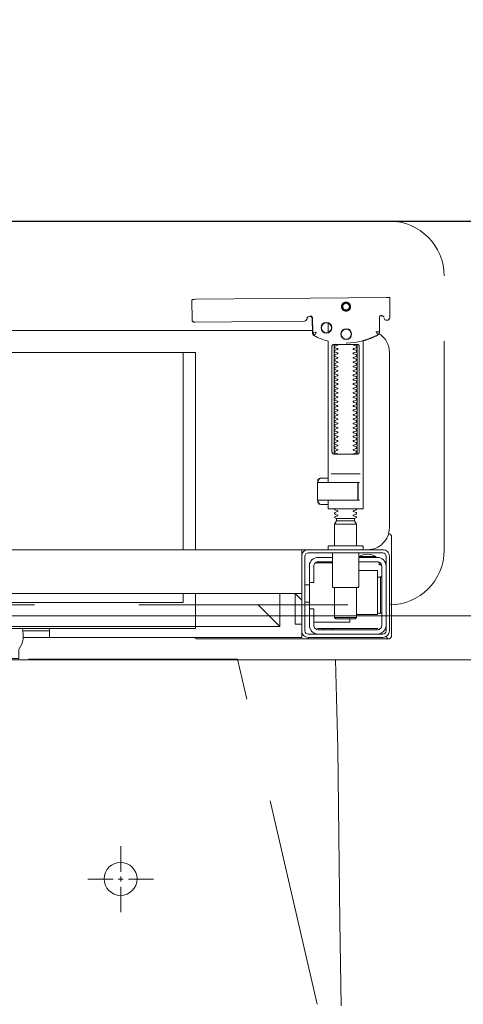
# Model space of a CAD drawing. Header units: millimetres. Extents: x 23192 to 177760, y -399809 to -79279.
# Tile 700 of 868: x 74518 to 74538, y -195461 to -195416. Entities that reach past the tile are written whole.
import ezdxf

# ---------------------------------------------------------------- set-up
doc = ezdxf.new("R2010")
doc.units = ezdxf.units.MM
doc.linetypes.add('CARKOVANA', pattern=[7.5, 5, -2.5])
doc.linetypes.add('HIDDEN2', pattern=[4.7625, 3.175, -1.5875])
doc.layers.get('0').update_dxf_attribs({"lineweight": 0})
for name, color, linetype, lineweight in [('!! 0_ Istn-sciany', 3, 'Continuous', 30), ('!! 2 ZABUDOWA GK-MDF', 54, 'Continuous', 13), ('!! 2_wypos-sanitarne', 240, 'Continuous', 9), ('!! wymiary osi', 250, 'Continuous', 9)]:
    doc.layers.add(name, color=color, linetype=linetype, lineweight=lineweight)
doc.layers.add('!! 1_Wyburzenia', color=252, linetype='CARKOVANA', lineweight=13, true_color=0x696969)
doc.layers.add('!! 2_WYBURZENIA DO REMONTU', color=7, linetype='Continuous', lineweight=0, true_color=0x4d4d4d, plot=False)
doc.layers.add('!!_@ wypos sanit nd', color=7, linetype='Continuous', lineweight=0, plot=False)
doc.styles.add('TXT', font='simplex.shx')
doc.dimstyles.new('DIM50', dxfattribs={"dimscale": 5, "dimtxt": 2.5, "dimasz": 1.5, "dimexe": 0, "dimexo": 0, "dimgap": 0.5, "dimtad": 1, "dimdec": 4, "dimrnd": 0.5, "dimdsep": 46, "dimtxsty": 'TXT', "dimblk1": 'TICK1', "dimblk2": 'TICK1', "dimsah": 1, "dimcen": 0, "dimse1": 1, "dimse2": 1, "dimclrd": 1, "dimclre": 7, "dimclrt": 9, "dimadec": 0, "dimazin": 0, "dimtfac": 1, "dimtdec": 4, "dimtmove": 2, "dimatfit": 3, "dimldrblk": 'TICK1', "dimfxl": 1, "dimtolj": 1, "dimarcsym": 0})

# ---------------------------------------------------------------- blocks, each defined once
blk = doc.blocks.new('A$Cff2eaf8b')
for points in [[(0.16424, 0.07378), (0.16327, 0.07377), (0.16304, 0.07374), (0.16282, 0.07366), (0.16262, 0.07353), (0.16265, 0.07357), (0.16258, 0.07337), (0.16257, 0.07317, -0.157432), (0.16238, 0.07258), (0.1621, 0.07218, -0.241147), (0.16129, 0.07175), (0.1115, 0.07128), (0.11133, 0.07127), (0.11119, 0.07127), (0.11107, 0.07127), (0.11094, 0.07128), (0.11078, 0.0713), (0.11062, 0.07135), (0.11047, 0.07143), (0.11033, 0.07153), (0.11022, 0.07165), (0.11012, 0.07179), (0.11005, 0.07194), (0.11001, 0.0721), (0.10999, 0.07227), (0.10995, 0.08127), (0.11022, 0.08166)], [(0.19647, 0.0744), (0.19626, 0.07438), (0.19604, 0.0743), (0.19585, 0.07417), (0.19566, 0.07396, 0.132231), (0.19551, 0.07346), (0.19546, 0.06691)], [(0.19768, 0.0731, 0.415336), (0.19869, 0.07211)], [(0.19885, 0.07212), (0.19898, 0.07212), (0.19912, 0.07213), (0.19927, 0.07216), (0.1994, 0.07222), (0.19953, 0.07229), (0.19965, 0.07238), (0.19975, 0.07248), (0.20007, 0.07294, 0.158481), (0.20025, 0.07353)], [(0.18031, 0.06175, 0.125713), (0.19466, 0.06556, 0.121439), (0.19519, 0.06605, -0.262119), (0.2, 0.0575), (0.2, -0.0225, -0.414214), (0.19, -0.0325), (0.18751, -0.0325, 0.405519), (0.188, -0.032), (0.188, -0.0313, 0.414214), (0.1875, -0.0308), (0.1725, -0.0308, 0.414214), (0.172, -0.0313), (0.172, -0.032, 0.405519), (0.17249, -0.0325, 0.001664), (0.15993, -0.0325)], [(0.172, -0.00986), (0.172, -0.01366, 0.414214), (0.1722, -0.01386), (0.18462, -0.01386), (0.1878, -0.01386, 0.414214), (0.188, -0.01366), (0.188, 0.06267), (0.18885, 0.06292), (0.18969, 0.06319), (0.19052, 0.0635), (0.19134, 0.06382), (0.19215, 0.06417), (0.19295, 0.06454), (0.19374, 0.06494), (0.19456, 0.06538), (0.19464, 0.06544), (0.19473, 0.0655), (0.19481, 0.06557), (0.19488, 0.06564), (0.19495, 0.06572), (0.19502, 0.06581)], [(0.17647, 0.01114, 0.182836), (0.17636, 0.01123), (0.17515, 0.01163, 0.050055), (0.175, 0.0119), (0.175, 0.01218, 0.050055), (0.17515, 0.01244), (0.17636, 0.01285, 0.719897), (0.17636, 0.01323), (0.17515, 0.01363, 0.050055), (0.175, 0.0139), (0.175, 0.01418, 0.050055), (0.17515, 0.01444), (0.17636, 0.01485, 0.719897), (0.17636, 0.01523), (0.17515, 0.01563, 0.050055), (0.175, 0.0159), (0.175, 0.01618, 0.050055), (0.17515, 0.01644), (0.17636, 0.01685, 0.719897), (0.17636, 0.01723), (0.17515, 0.01763, 0.050055), (0.175, 0.0179), (0.175, 0.01818, 0.050055), (0.17515, 0.01844), (0.17636, 0.01885, 0.719897), (0.17636, 0.01923), (0.17515, 0.01963, 0.050055), (0.175, 0.0199), (0.175, 0.02018, 0.050055), (0.17515, 0.02044), (0.17636, 0.02085, 0.719897), (0.17636, 0.02123), (0.17515, 0.02163, 0.050055), (0.175, 0.0219), (0.175, 0.02218, 0.050055), (0.17515, 0.02244), (0.17636, 0.02285, 0.719897), (0.17636, 0.02323), (0.17515, 0.02363, 0.050055), (0.175, 0.0239), (0.175, 0.02418, 0.050055), (0.17515, 0.02444), (0.17636, 0.02485, 0.719897), (0.17636, 0.02523), (0.17515, 0.02563, 0.050055), (0.175, 0.0259), (0.175, 0.02618, 0.050055), (0.17515, 0.02644), (0.17636, 0.02685, 0.719897), (0.17636, 0.02723), (0.17515, 0.02763, 0.050055), (0.175, 0.0279), (0.175, 0.02818, 0.050055), (0.17515, 0.02844), (0.17636, 0.02885, 0.719897), (0.17636, 0.02923), (0.17515, 0.02963, 0.050055), (0.175, 0.0299), (0.175, 0.03018, 0.050055), (0.17515, 0.03044), (0.17636, 0.03085, 0.719897), (0.17636, 0.03123), (0.17515, 0.03163, 0.050055), (0.175, 0.0319), (0.175, 0.03218, 0.050055), (0.17515, 0.03244), (0.17636, 0.03285, 0.719897), (0.17636, 0.03323), (0.17515, 0.03363, 0.050055), (0.175, 0.0339), (0.175, 0.03418, 0.050055), (0.17515, 0.03444), (0.17636, 0.03485, 0.719897), (0.17636, 0.03523), (0.17515, 0.03563, 0.050055), (0.175, 0.0359), (0.175, 0.03618, 0.050055), (0.17515, 0.03644), (0.17636, 0.03685, 0.719897), (0.17636, 0.03723), (0.17515, 0.03763, 0.050055), (0.175, 0.0379), (0.175, 0.03818, 0.050055), (0.17515, 0.03844), (0.17636, 0.03885, 0.719897), (0.17636, 0.03923), (0.17515, 0.03963, 0.050055), (0.175, 0.0399), (0.175, 0.04018, 0.050055), (0.17515, 0.04044), (0.17636, 0.04085, 0.719897), (0.17636, 0.04123), (0.17515, 0.04163, 0.050055), (0.175, 0.0419), (0.175, 0.04218, 0.050055), (0.17515, 0.04244), (0.17636, 0.04285, 0.719897), (0.17636, 0.04323), (0.17515, 0.04363, 0.050055), (0.175, 0.0439), (0.175, 0.04418, 0.050055), (0.17515, 0.04444), (0.17636, 0.04485, 0.719897), (0.17636, 0.04523), (0.17515, 0.04563, 0.050055), (0.175, 0.0459), (0.175, 0.04618, 0.050055), (0.17515, 0.04644), (0.17636, 0.04685, 0.719897), (0.17636, 0.04723), (0.17515, 0.04763, 0.050055), (0.175, 0.0479), (0.175, 0.04818, 0.050055), (0.17515, 0.04844), (0.17636, 0.04885, 0.719897), (0.17636, 0.04923), (0.17515, 0.04963, 0.050055), (0.175, 0.0499), (0.175, 0.05018, 0.050055), (0.17515, 0.05044), (0.17636, 0.05085, 0.719897), (0.17636, 0.05123), (0.17515, 0.05163, 0.050055), (0.175, 0.0519), (0.175, 0.05218, 0.050055), (0.17515, 0.05244), (0.17636, 0.05285, 0.719897), (0.17636, 0.05323), (0.17515, 0.05363, 0.050055), (0.175, 0.0539), (0.175, 0.05418, 0.050055), (0.17515, 0.05444), (0.17636, 0.05485, 0.719897), (0.17636, 0.05523), (0.17515, 0.05563, 0.050055), (0.175, 0.0559), (0.175, 0.05618, 0.050055), (0.17515, 0.05644), (0.17636, 0.05685, 0.719897), (0.17636, 0.05723), (0.17515, 0.05763, 0.050055), (0.175, 0.0579), (0.175, 0.05818, 0.050055), (0.17515, 0.05844), (0.17636, 0.05885, 0.719897), (0.17636, 0.05923), (0.17515, 0.05963, 0.050055), (0.175, 0.0599), (0.175, 0.06018, 0.050055), (0.17515, 0.06044), (0.17636, 0.06085, 0.474594), (0.17647, 0.06114)], [(0.18353, 0.06114, 0.474594), (0.18364, 0.06085), (0.18485, 0.06044, 0.050055), (0.185, 0.06018), (0.185, 0.0599, 0.050055), (0.18485, 0.05963), (0.18364, 0.05923, 0.719897), (0.18364, 0.05885), (0.18485, 0.05844, 0.050055), (0.185, 0.05818), (0.185, 0.0579, 0.050055), (0.18485, 0.05763), (0.18364, 0.05723, 0.719897), (0.18364, 0.05685), (0.18485, 0.05644, 0.050055), (0.185, 0.05618), (0.185, 0.0559, 0.050055), (0.18485, 0.05563), (0.18364, 0.05523, 0.719897), (0.18364, 0.05485), (0.18485, 0.05444, 0.050055), (0.185, 0.05418), (0.185, 0.0539, 0.050055), (0.18485, 0.05363), (0.18364, 0.05323, 0.719897), (0.18364, 0.05285), (0.18485, 0.05244, 0.050055), (0.185, 0.05218), (0.185, 0.0519, 0.050055), (0.18485, 0.05163), (0.18364, 0.05123, 0.719897), (0.18364, 0.05085), (0.18485, 0.05044, 0.050055), (0.185, 0.05018), (0.185, 0.0499, 0.050055), (0.18485, 0.04963), (0.18364, 0.04923, 0.719897), (0.18364, 0.04885), (0.18485, 0.04844, 0.050055), (0.185, 0.04818), (0.185, 0.0479, 0.050055), (0.18485, 0.04763), (0.18364, 0.04723, 0.719897), (0.18364, 0.04685), (0.18485, 0.04644, 0.050055), (0.185, 0.04618), (0.185, 0.0459, 0.050055), (0.18485, 0.04563), (0.18364, 0.04523, 0.719897), (0.18364, 0.04485), (0.18485, 0.04444, 0.050055), (0.185, 0.04418), (0.185, 0.0439, 0.050055), (0.18485, 0.04363), (0.18364, 0.04323, 0.719897), (0.18364, 0.04285), (0.18485, 0.04244, 0.050055), (0.185, 0.04218), (0.185, 0.0419, 0.050055), (0.18485, 0.04163), (0.18364, 0.04123, 0.719897), (0.18364, 0.04085), (0.18485, 0.04044, 0.050055), (0.185, 0.04018), (0.185, 0.0399, 0.050055), (0.18485, 0.03963), (0.18364, 0.03923, 0.719897), (0.18364, 0.03885), (0.18485, 0.03844, 0.050055), (0.185, 0.03818), (0.185, 0.0379, 0.050055), (0.18485, 0.03763), (0.18364, 0.03723, 0.719897), (0.18364, 0.03685), (0.18485, 0.03644, 0.050055), (0.185, 0.03618), (0.185, 0.0359, 0.050055), (0.18485, 0.03563), (0.18364, 0.03523, 0.719897), (0.18364, 0.03485), (0.18485, 0.03444, 0.050055), (0.185, 0.03418), (0.185, 0.0339, 0.050055), (0.18485, 0.03363), (0.18364, 0.03323, 0.719897), (0.18364, 0.03285), (0.18485, 0.03244, 0.050055), (0.185, 0.03218), (0.185, 0.0319, 0.050055), (0.18485, 0.03163), (0.18364, 0.03123, 0.719897), (0.18364, 0.03085), (0.18485, 0.03044, 0.050055), (0.185, 0.03018), (0.185, 0.0299, 0.050055), (0.18485, 0.02963), (0.18364, 0.02923, 0.719897), (0.18364, 0.02885), (0.18485, 0.02844, 0.050055), (0.185, 0.02818), (0.185, 0.0279, 0.050055), (0.18485, 0.02763), (0.18364, 0.02723, 0.719897), (0.18364, 0.02685), (0.18485, 0.02644, 0.050055), (0.185, 0.02618), (0.185, 0.0259, 0.050055), (0.18485, 0.02563), (0.18364, 0.02523, 0.719897), (0.18364, 0.02485), (0.18485, 0.02444, 0.050055), (0.185, 0.02418), (0.185, 0.0239, 0.050055), (0.18485, 0.02363), (0.18364, 0.02323, 0.719897), (0.18364, 0.02285), (0.18485, 0.02244, 0.050055), (0.185, 0.02218), (0.185, 0.0219, 0.050055), (0.18485, 0.02163), (0.18364, 0.02123, 0.719897), (0.18364, 0.02085), (0.18485, 0.02044, 0.050055), (0.185, 0.02018), (0.185, 0.0199, 0.050055), (0.18485, 0.01963), (0.18364, 0.01923, 0.719897), (0.18364, 0.01885), (0.18485, 0.01844, 0.050055), (0.185, 0.01818), (0.185, 0.0179, 0.050055), (0.18485, 0.01763), (0.18364, 0.01723, 0.719897), (0.18364, 0.01685), (0.18485, 0.01644, 0.050055), (0.185, 0.01618), (0.185, 0.0159, 0.050055), (0.18485, 0.01563), (0.18364, 0.01523, 0.719897), (0.18364, 0.01485), (0.18485, 0.01444, 0.050055), (0.185, 0.01418), (0.185, 0.0139, 0.050055), (0.18485, 0.01363), (0.18364, 0.01323, 0.719897), (0.18364, 0.01285), (0.18485, 0.01244, 0.050055), (0.185, 0.01218), (0.185, 0.0119, 0.050055), (0.18485, 0.01163), (0.18364, 0.01123, 0.182836), (0.18353, 0.01114)], [(0.18575, -0.00966), (0.18575, -0.00207), (0.18572, -0.00196), (0.18564, -0.00189), (0.18554, -0.00186), (0.18565, -0.00188), (0.18573, -0.00194), (0.18577, -0.00204), (0.18577, -0.00966), (0.18574, -0.00977), (0.18566, -0.00984), (0.18547, -0.00986), (0.18558, -0.00981), (0.18563, -0.00966), (0.18563, -0.00206), (0.18557, -0.00191), (0.18547, -0.00186), (0.16743, -0.00186, 0.414214), (0.16723, -0.00206), (0.16723, -0.00966, 0.414214), (0.16743, -0.00986), (0.18547, -0.00986)], [(0.18555, -0.00986, 0.414213), (0.18575, -0.00966), (0.18575, -0.00207), (0.18575, -0.00966), (0.18572, -0.00977), (0.18564, -0.00984), (0.18554, -0.00986)], [(0.175, -0.01382), (0.175, -0.01406, -0.050055), (0.17515, -0.01432), (0.17636, -0.01473, -0.719897), (0.17636, -0.01511), (0.17515, -0.01552, -0.050055), (0.175, -0.01578), (0.175, -0.01606, -0.050055), (0.17515, -0.01632), (0.17636, -0.01673, -0.719897), (0.17636, -0.01711), (0.17515, -0.01752, -0.050055), (0.175, -0.01778), (0.1759, -0.0183), (0.1759, -0.01936), (0.175, -0.02092), (0.175, -0.0308)], [(0.185, -0.01382), (0.185, -0.01406, 0.050055), (0.18485, -0.01432), (0.18364, -0.01473, 0.719897), (0.18364, -0.01511), (0.18485, -0.01552, 0.050055), (0.185, -0.01578), (0.185, -0.01606, 0.050055), (0.18485, -0.01632), (0.18364, -0.01673, 0.719897), (0.18364, -0.01711), (0.18485, -0.01752, 0.050055), (0.185, -0.01778), (0.1841, -0.0183), (0.1841, -0.01936), (0.185, -0.02092), (0.185, -0.0308)], [(0.2001, -0.02534, 0.126559), (0.19961, -0.02525)], [(0.20099, -0.02671, 0.198909), (0.20055, -0.02564, 0.091301), (0.2001, -0.02534)], [(0.174, -0.034), (0.174, -0.0493, 0.414214), (0.1745, -0.0498), (0.1855, -0.0498, 0.414214), (0.186, -0.0493), (0.186, -0.034)], [(0.19375, -0.03562, 0.119096), (0.19, -0.03454, 0.119096), (0.18625, -0.03562)], [(0.19375, -0.036), (0.19375, -0.03562), (0.18625, -0.03562), (0.18625, -0.036), (0.1945, -0.036, -0.414214), (0.1985, -0.04)], [(0.16379, -0.0385), (0.1635, -0.0385), (0.1635, -0.04, -0.414214), (0.1675, -0.036), (0.174, -0.036)], [(0.174, -0.038), (0.1675, -0.038, 0.414214), (0.1655, -0.04), (0.1655, -0.0475), (0.1635, -0.0475), (0.1635, -0.067, 0.414214), (0.1675, -0.071)], [(0.1635, -0.0595), (0.1655, -0.0595), (0.1655, -0.067, 0.414214), (0.1675, -0.069), (0.1945, -0.069, 0.414214), (0.1965, -0.067), (0.1965, -0.04, 0.414214), (0.1945, -0.038), (0.186, -0.038)], [(0.1945, -0.04497), (0.19515, -0.04496), (0.19542, -0.04496), (0.1956, -0.04496), (0.19566, -0.04496, 0.116465), (0.19589, -0.0449), (0.196, -0.04485), (0.196, -0.06155), (0.19589, -0.0615, 0.116465), (0.19566, -0.06144), (0.19542, -0.06144), (0.19515, -0.06144), (0.1945, -0.06143)], [(0.1945, -0.071, 0.414214), (0.1985, -0.067)], [(-0.04, -0.0685), (-0.03255, -0.0685, 0.236962), (-0.03118, -0.07775, -0.154353), (-0.031, -0.07832), (-0.031, -0.08218), (0.031, -0.08218), (0.031, -0.07832, -0.154353), (0.03118, -0.07775, 0.236962), (0.03255, -0.0685), (0.04, -0.0685)], [(0.2001, -0.07306, 0.091301), (0.20055, -0.07276, 0.198909), (0.20099, -0.0717)], [(0.11124, -0.0725), (0.11142, -0.07274), (0.11165, -0.07293), (0.11192, -0.07308), (0.1122, -0.07317), (0.1125, -0.0732), (0.1623, -0.0732, 0.326231), (0.16325, -0.0725)], [(0.1987, -0.07216, 0.000114), (0.1987, -0.07216, 0.517015), (0.20003, -0.07309), (0.19993, -0.07313), (0.19983, -0.07315), (0.19971, -0.07318), (0.19958, -0.07319), (0.19948, -0.07319), (0.19903, -0.07319), (0.19841, -0.07319), (0.19771, -0.07319), (0.16427, -0.07319), (0.16392, -0.07319), (0.16356, -0.07319), (0.16323, -0.07319), (0.16293, -0.07319), (0.16269, -0.07319), (0.16249, -0.07319), (0.16236, -0.07319)]]:
    blk.add_lwpolyline(points, format="xyb")
for points in [[(0.19864, 0.08252), (0.11173, 0.08169)], [(0.20013, 0.08252), (0.20025, 0.07353)], [(0.16386, 0.07389), (0.16409, 0.07384), (0.16425, 0.07378), (0.1644, 0.07368), (0.16452, 0.07356), (0.16463, 0.07342), (0.16471, 0.07326), (0.16476, 0.07309), (0.16478, 0.07292), (0.16496, 0.06636), (0.16497, 0.06624), (0.16498, 0.06614), (0.165, 0.06604), (0.16503, 0.06594), (0.16507, 0.06584), (0.16511, 0.06575), (0.16516, 0.06566), (0.16521, 0.06557), (0.16527, 0.06549), (0.16534, 0.0654), (0.16542, 0.06533), (0.1655, 0.06526), (0.16558, 0.06519), (0.16567, 0.06513), (0.16576, 0.06508), (0.16651, 0.0647), (0.16726, 0.06433), (0.16803, 0.06399), (0.16881, 0.06367), (0.1696, 0.06337), (0.17039, 0.06309), (0.17119, 0.06284), (0.172, 0.0626), (0.172, -0.00186)], [(0.1651, 0.06653), (0.16492, 0.07312), (0.1649, 0.07329), (0.16485, 0.07345), (0.16478, 0.07361), (0.16467, 0.07374), (0.16455, 0.07386), (0.16441, 0.07396), (0.16425, 0.07403), (0.16409, 0.07408), (0.16391, 0.07409)], [(0.19757, 0.07355), (0.19749, 0.07368), (0.19738, 0.0738), (0.19726, 0.0739), (0.19713, 0.07399), (0.19698, 0.07405), (0.19683, 0.07408), (0.19667, 0.07409), (0.19577, 0.07408)], [(0.16493, 0.0675), (-0.16477, 0.0675)], [(0.172, 0.07087), (0.172, 0.06656)], [(0.17483, 0.06014), (0.17483, 0.01214)], [(0.18523, 0.01214), (0.18523, 0.06014)], [(-0.11847, -0.0325), (-0.11847, 0.0575), (0.11153, 0.0575), (0.11153, -0.0325)], [(0.10602, 0.0575), (0.10602, -0.0325)], [(0.16811, -0.00015), (0.16776, -0.00056), (0.16776, -0.00022), (0.16779, -0.00011), (0.16786, -0.00004), (0.16797, 0), (0.1681, 0.00001), (0.16822, 0.00001), (0.16841, 0.00003), (0.16887, 0.00014), (0.172, 0.00014)], [(0.16848, 0.00006), (0.16856, 0.00012), (0.16876, 0.00014)], [(0.18662, 0.00214), (0.17345, 0.00214)], [(0.16732, -0.0019), (0.16732, -0.00074), (0.16736, -0.00062), (0.16746, -0.00054), (0.16767, -0.00049)], [(0.16751, -0.00165), (0.16754, -0.00139), (0.16766, -0.00086)], [(0.17371, -0.00186), (0.18481, -0.00186), (0.18637, -0.00186)], [(0.16767, -0.01124), (0.16755, -0.01122), (0.16746, -0.01119), (0.16737, -0.01112), (0.16732, -0.01098), (0.16732, -0.00983)], [(0.16766, -0.01087), (0.16754, -0.01033), (0.16751, -0.01008)], [(0.172, -0.01186), (0.16887, -0.01186), (0.16841, -0.01176), (0.16831, -0.01174), (0.16819, -0.01174), (0.16806, -0.01173), (0.16794, -0.01172), (0.16783, -0.01166), (0.16776, -0.01151), (0.16776, -0.01117), (0.16811, -0.01157)], [(0.16876, -0.01186), (0.16866, -0.01186), (0.16848, -0.01178)], [(0.18558, -0.00986), (0.18637, -0.00986)], [(0.185, -0.02092), (0.175, -0.02092)], [(0.1759, -0.0183), (0.1841, -0.0183)], [(0.1841, -0.01936), (0.1759, -0.01936)], [(0.19962, -0.02522), (0.19976, -0.02523), (0.19987, -0.02526), (0.20001, -0.0253)], [(0.20099, -0.02671), (0.20099, -0.0717)], [(-0.16, -0.0355), (-0.16, -0.0325), (0.16, -0.0325), (0.16, -0.0355)], [(0.16, -0.0485), (0.16, -0.0365)], [(0.1635, -0.0475), (0.1635, -0.04)], [(0.174, -0.0385), (0.16618, -0.0385)], [(0.167, -0.03806), (0.16693, -0.03815), (0.16687, -0.03825), (0.16681, -0.03837), (0.16675, -0.0385)], [(0.19499, -0.03806), (0.19506, -0.03814), (0.19512, -0.03823), (0.19517, -0.03833), (0.19521, -0.03842), (0.19525, -0.03853), (0.19528, -0.03863), (0.19531, -0.03874), (0.19533, -0.03885), (0.19535, -0.03896), (0.19537, -0.03907), (0.19538, -0.03917), (0.19539, -0.03927), (0.19537, -0.03937), (0.19547, -0.0394), (0.19557, -0.0394), (0.19567, -0.0394), (0.19578, -0.0394), (0.19589, -0.0394), (0.19612, -0.0394), (0.19616, -0.0393), (0.19615, -0.03919), (0.19613, -0.03907), (0.19609, -0.03894), (0.19605, -0.03882), (0.19594, -0.03861)], [(0.186, -0.042), (0.1945, -0.042), (0.1945, -0.062), (0.185, -0.062)], [(0.19591, -0.04489), (0.19602, -0.04489), (0.19615, -0.04489), (0.19632, -0.04489), (0.1965, -0.04489)], [(0.1615, -0.0485), (0.1635, -0.0485)], [(0.16, -0.0555), (0.157, -0.0525), (0.16, -0.0525), (-0.16, -0.0525), (-0.157, -0.0525), (-0.16, -0.0555)], [(0.10602, -0.0525), (0.10602, -0.05658), (-0.11847, -0.05658)], [(0.11153, -0.0525), (0.11153, -0.0675), (0.15, -0.0675)], [(0.14, -0.0575), (0.15, -0.0675), (0.15, -0.0525)], [(0.16, -0.0665), (0.157, -0.0665), (0.157, -0.0525)], [(0.175, -0.0498), (0.175, -0.06346), (0.1755, -0.06396), (0.1845, -0.06396), (0.185, -0.06346), (0.185, -0.0498)], [(0.1615, -0.0565), (0.1635, -0.0565)], [(0.1965, -0.06151), (0.19632, -0.06151), (0.19615, -0.06151), (0.19602, -0.06151), (0.19591, -0.06151)], [(0.1655, -0.0655), (0.182, -0.0655), (0.182, -0.06396)], [(0.185, -0.06346), (0.175, -0.06346)], [(0.03283, -0.0695), (0.045, -0.0695)], [(0.16, -0.0695), (0.16, -0.0725), (0.03305, -0.0725)], [(0.045, -0.0685), (0.045, -0.0725)], [(0.16721, -0.0685), (0.19466, -0.0685), (0.19478, -0.0685)], [(0.17, -0.069), (0.17, -0.0685)], [(0.174, -0.069), (0.174, -0.0685)]]:
    blk.add_lwpolyline(points)
for points in [[(0.18024, 0.0763), (0.18044, 0.07631), (0.18064, 0.07634), (0.18083, 0.07639), (0.18102, 0.07646), (0.1812, 0.07655), (0.18138, 0.07665), (0.18154, 0.07677), (0.18168, 0.07691), (0.18182, 0.07706), (0.18193, 0.07722), (0.18204, 0.0774), (0.18212, 0.07758), (0.18219, 0.07777), (0.18223, 0.07796), (0.18226, 0.07816), (0.18227, 0.07836), (0.18226, 0.07857), (0.18223, 0.07876), (0.18217, 0.07896), (0.18211, 0.07915), (0.18202, 0.07933), (0.18191, 0.0795), (0.18179, 0.07966), (0.18165, 0.07981), (0.1815, 0.07994), (0.18134, 0.08006), (0.18117, 0.08016), (0.18099, 0.08024), (0.1808, 0.08031), (0.1806, 0.08036), (0.1804, 0.08038), (0.1802, 0.08039), (0.18, 0.08038), (0.1798, 0.08035), (0.17961, 0.0803), (0.17942, 0.08023), (0.17924, 0.08014), (0.17907, 0.08004), (0.17891, 0.07992), (0.17876, 0.07978), (0.17863, 0.07963), (0.17851, 0.07947), (0.17841, 0.07929), (0.17832, 0.07911), (0.17826, 0.07892), (0.17821, 0.07872), (0.17818, 0.07853), (0.17817, 0.07832), (0.17819, 0.07812), (0.17822, 0.07793), (0.17827, 0.07773), (0.17834, 0.07754), (0.17842, 0.07736), (0.17853, 0.07719), (0.17865, 0.07703), (0.17879, 0.07688), (0.17894, 0.07675), (0.1791, 0.07663), (0.17927, 0.07653), (0.17946, 0.07645), (0.17965, 0.07638), (0.17984, 0.07633), (0.18004, 0.07631)], [(0.18023, 0.07679), (0.18038, 0.0768), (0.18053, 0.07682), (0.18068, 0.07686), (0.18082, 0.07691), (0.18096, 0.07698), (0.18109, 0.07706), (0.18121, 0.07715), (0.18132, 0.07725), (0.18143, 0.07737), (0.18151, 0.07749), (0.18159, 0.07762), (0.18166, 0.07776), (0.18171, 0.0779), (0.18174, 0.07805), (0.18176, 0.0782), (0.18177, 0.07835), (0.18176, 0.0785), (0.18174, 0.07866), (0.1817, 0.0788), (0.18164, 0.07895), (0.18158, 0.07908), (0.1815, 0.07921), (0.18141, 0.07933), (0.1813, 0.07944), (0.18119, 0.07955), (0.18107, 0.07964), (0.18093, 0.07971), (0.1808, 0.07978), (0.18065, 0.07983), (0.18051, 0.07986), (0.18036, 0.07988), (0.1802, 0.07989), (0.18005, 0.07988), (0.1799, 0.07986), (0.17975, 0.07982), (0.17961, 0.07976), (0.17947, 0.0797), (0.17935, 0.07962), (0.17922, 0.07953), (0.17911, 0.07942), (0.17901, 0.07931), (0.17892, 0.07919), (0.17884, 0.07906), (0.17878, 0.07892), (0.17873, 0.07877), (0.1787, 0.07863), (0.17867, 0.07848), (0.17867, 0.07832), (0.17868, 0.07817), (0.1787, 0.07802), (0.17874, 0.07787), (0.17879, 0.07773), (0.17886, 0.07759), (0.17894, 0.07746), (0.17903, 0.07734), (0.17913, 0.07723), (0.17925, 0.07713), (0.17937, 0.07704), (0.1795, 0.07696), (0.17964, 0.0769), (0.17978, 0.07685), (0.17993, 0.07682), (0.18008, 0.07679)], [(0.16587, 0.06536), (0.16582, 0.06538), (0.16577, 0.06542), (0.16573, 0.06545), (0.16568, 0.06549), (0.16563, 0.06553), (0.16558, 0.06558), (0.16553, 0.06563), (0.16548, 0.06568), (0.16544, 0.06573), (0.1654, 0.06579), (0.16536, 0.06585), (0.16532, 0.06591), (0.16529, 0.06597), (0.16526, 0.06603), (0.16523, 0.0661), (0.16521, 0.06616), (0.16519, 0.06623), (0.16517, 0.06629), (0.16515, 0.06636), (0.16514, 0.06642), (0.16514, 0.06648), (0.16513, 0.06654), (0.16513, 0.06659), (0.16518, 0.06661), (0.16643, 0.06666), (0.16648, 0.06666), (0.16654, 0.06666), (0.16659, 0.06668), (0.16664, 0.06665), (0.16661, 0.06661), (0.16658, 0.06656), (0.16655, 0.06651), (0.16652, 0.06645), (0.16594, 0.06536)], [(0.18533, 0.06114), (0.18541, 0.06113), (0.1855, 0.06112), (0.18559, 0.06111), (0.18567, 0.06108), (0.18575, 0.06105), (0.18583, 0.06101), (0.18591, 0.06096), (0.18597, 0.0609), (0.18604, 0.06084), (0.18609, 0.06076), (0.18615, 0.06068), (0.18619, 0.06058), (0.18623, 0.06048), (0.18625, 0.06037), (0.18627, 0.06025), (0.18628, 0.06014), (0.18628, 0.01214), (0.18627, 0.01202), (0.18625, 0.01191), (0.18623, 0.0118), (0.18619, 0.01169), (0.18615, 0.0116), (0.18609, 0.01151), (0.18604, 0.01144), (0.18597, 0.01137), (0.18591, 0.01131), (0.18583, 0.01126), (0.18575, 0.01122), (0.18567, 0.01119), (0.18559, 0.01117), (0.1855, 0.01115), (0.18541, 0.01114), (0.18533, 0.01114), (0.17475, 0.01114), (0.17466, 0.01114), (0.17457, 0.01115), (0.17449, 0.01117), (0.1744, 0.01119), (0.17432, 0.01122), (0.17424, 0.01126), (0.17416, 0.01131), (0.17409, 0.01137), (0.17403, 0.01144), (0.17397, 0.01151), (0.17392, 0.0116), (0.17387, 0.01169), (0.17384, 0.0118), (0.17381, 0.01191), (0.17379, 0.01202), (0.17379, 0.01214), (0.17379, 0.06014), (0.17379, 0.06025), (0.17381, 0.06037), (0.17384, 0.06048), (0.17387, 0.06058), (0.17392, 0.06068), (0.17397, 0.06076), (0.17403, 0.06084), (0.17409, 0.0609), (0.17416, 0.06096), (0.17424, 0.06101), (0.17432, 0.06105), (0.1744, 0.06108), (0.17449, 0.06111), (0.17457, 0.06112), (0.17466, 0.06113), (0.17475, 0.06114)], [(-0.11847, -0.0685), (0.11153, -0.0685), (0.11153, -0.0675), (-0.11847, -0.0675)]]:
    blk.add_lwpolyline(points, close=True)
for points in [[(0.19546, 0.0669), (0.19546, 0.0669), (0.19546, 0.0669), (0.19546, 0.06691), (0.19546, 0.06691), (0.19546, 0.06691), (0.19546, 0.06691), (0.19546, 0.06691), (0.19546, 0.06691), (0.19546, 0.06691), (0.19546, 0.06691), (0.19546, 0.06691), (0.19546, 0.06691), (0.19546, 0.06691), (0.19546, 0.06691), (0.19546, 0.06691), (0.19546, 0.06691), (0.19546, 0.06691), (0.19546, 0.06691), (0.19546, 0.06691), (0.19546, 0.0669), (0.19546, 0.0669), (0.19546, 0.0669), (0.19546, 0.0669), (0.19546, 0.0669), (0.19546, 0.0669), (0.19546, 0.0669), (0.19546, 0.0669), (0.19546, 0.0669), (0.19546, 0.0669), (0.19546, 0.0669), (0.19546, 0.0669), (0.19546, 0.0669), (0.19546, 0.0669), (0.19546, 0.0669), (0.19546, 0.0669), (0.19545, 0.0669), (0.19545, 0.06691), (0.19545, 0.06691), (0.19545, 0.06691), (0.19545, 0.06691), (0.19545, 0.06691), (0.19545, 0.06691), (0.19545, 0.06691), (0.19545, 0.06691), (0.19544, 0.06691), (0.19544, 0.06691), (0.19544, 0.0669), (0.19544, 0.0669), (0.19544, 0.0669), (0.19543, 0.0669), (0.19543, 0.0669), (0.19543, 0.0669), (0.19543, 0.0669), (0.19543, 0.0669), (0.19543, 0.0669), (0.19543, 0.0669), (0.19542, 0.0669), (0.19542, 0.0669), (0.19542, 0.0669), (0.19542, 0.0669), (0.19542, 0.0669), (0.19541, 0.0669), (0.19541, 0.0669), (0.19541, 0.0669), (0.19541, 0.0669), (0.19541, 0.0669), (0.1954, 0.0669), (0.1954, 0.0669), (0.1954, 0.0669), (0.19539, 0.0669), (0.19539, 0.0669), (0.19539, 0.0669), (0.19537, 0.06691), (0.19537, 0.06691), (0.19537, 0.06691), (0.19536, 0.06691), (0.19536, 0.06691), (0.19535, 0.06691), (0.19535, 0.06691), (0.19534, 0.06691), (0.19534, 0.06691), (0.19533, 0.06691), (0.19533, 0.06691), (0.19532, 0.06691), (0.19532, 0.06691), (0.19531, 0.06691), (0.19531, 0.06691), (0.1953, 0.06691), (0.19529, 0.06691), (0.19529, 0.06691), (0.19528, 0.06691), (0.19527, 0.06691), (0.19527, 0.06691), (0.19526, 0.06691), (0.19525, 0.06691), (0.19524, 0.06691), (0.19523, 0.06691), (0.19523, 0.06691), (0.19522, 0.06691), (0.19521, 0.06691), (0.1952, 0.06691), (0.19519, 0.06691), (0.19518, 0.06691), (0.19517, 0.06691), (0.19516, 0.06691), (0.19515, 0.06691), (0.19514, 0.06691), (0.19513, 0.06691), (0.19512, 0.06691), (0.19511, 0.06691), (0.1951, 0.06691), (0.19509, 0.06691), (0.19508, 0.06691), (0.19507, 0.06691), (0.19506, 0.06691), (0.19505, 0.06691), (0.19504, 0.06691), (0.19503, 0.06691), (0.19502, 0.06691), (0.19501, 0.06691), (0.19499, 0.06691), (0.19498, 0.06691), (0.19497, 0.06691), (0.19496, 0.06691), (0.19495, 0.06691), (0.19494, 0.06692), (0.19492, 0.06692), (0.19491, 0.06692), (0.1949, 0.06692), (0.19489, 0.06692), (0.19487, 0.06692), (0.19486, 0.06692), (0.19485, 0.06692), (0.19484, 0.06692), (0.19482, 0.06692), (0.19481, 0.06692), (0.19469, 0.06692), (0.19464, 0.06692), (0.19459, 0.06692), (0.19456, 0.06692), (0.19453, 0.06692), (0.19451, 0.06692), (0.19448, 0.06692), (0.19445, 0.06692), (0.19443, 0.06692), (0.1944, 0.06692), (0.19438, 0.06692), (0.19435, 0.06692), (0.19433, 0.06692), (0.1943, 0.06692), (0.19428, 0.06692), (0.19427, 0.06692), (0.19425, 0.06692), (0.19423, 0.06692), (0.19422, 0.06692), (0.19421, 0.06692), (0.19419, 0.06692), (0.19418, 0.06692), (0.19418, 0.06692), (0.19417, 0.06692), (0.19416, 0.06692), (0.19416, 0.06692), (0.19415, 0.06692), (0.19415, 0.06693), (0.19414, 0.06693), (0.19414, 0.06693), (0.19413, 0.06693), (0.19413, 0.06693), (0.19412, 0.06693), (0.19412, 0.06693), (0.19411, 0.06693), (0.19411, 0.06693), (0.19411, 0.06692), (0.1941, 0.06692), (0.1941, 0.06692), (0.1941, 0.06692), (0.19409, 0.06692), (0.19409, 0.06692), (0.19409, 0.06692), (0.19408, 0.06692), (0.19408, 0.06692), (0.19408, 0.06692), (0.19407, 0.06692), (0.19407, 0.06692), (0.19406, 0.06692), (0.19406, 0.06692), (0.19406, 0.06692), (0.19406, 0.06692), (0.19405, 0.06692), (0.19405, 0.06692), (0.19405, 0.06692), (0.19405, 0.06692), (0.19404, 0.06693), (0.19404, 0.06693), (0.19404, 0.06693), (0.19403, 0.06693), (0.19403, 0.06693), (0.19402, 0.06693), (0.19402, 0.06694), (0.19402, 0.06694), (0.19401, 0.06694), (0.19401, 0.06694), (0.19401, 0.06694), (0.194, 0.06694), (0.194, 0.06694), (0.194, 0.06694), (0.194, 0.06694), (0.194, 0.06694), (0.194, 0.06694), (0.19399, 0.06694), (0.19399, 0.06694), (0.19399, 0.06694), (0.19399, 0.06694), (0.19399, 0.06694), (0.19399, 0.06694), (0.19399, 0.06694), (0.19398, 0.06694), (0.19398, 0.06694), (0.19398, 0.06694), (0.19398, 0.06693), (0.19398, 0.06693), (0.19397, 0.06693), (0.19397, 0.06693), (0.19397, 0.06693), (0.19397, 0.06693), (0.19397, 0.06692), (0.19397, 0.06692), (0.19397, 0.06692), (0.19397, 0.06692), (0.19397, 0.06692), (0.19397, 0.06691), (0.19397, 0.06691), (0.19397, 0.06691), (0.19397, 0.06691), (0.19397, 0.0669), (0.19397, 0.0669), (0.19397, 0.0669), (0.19397, 0.0669), (0.19397, 0.0669), (0.19397, 0.06689), (0.19397, 0.06689), (0.19397, 0.06689), (0.19397, 0.06689), (0.19397, 0.06689), (0.19397, 0.06688), (0.19397, 0.06688), (0.19398, 0.06688), (0.19398, 0.06688), (0.19398, 0.06688), (0.19398, 0.06687), (0.19399, 0.06687), (0.19399, 0.06687), (0.19399, 0.06687), (0.194, 0.06686), (0.194, 0.06686), (0.19401, 0.06685), (0.19401, 0.06685), (0.19401, 0.06685), (0.19402, 0.06684), (0.19402, 0.06684), (0.19402, 0.06684), (0.19402, 0.06683), (0.19403, 0.06683), (0.19403, 0.06683), (0.19403, 0.06682), (0.19403, 0.06682), (0.19403, 0.06682), (0.19403, 0.06681), (0.19403, 0.06681), (0.19404, 0.06681), (0.19404, 0.06681), (0.19404, 0.0668), (0.19404, 0.0668), (0.19404, 0.0668), (0.19404, 0.06679), (0.19405, 0.06679), (0.19405, 0.06679), (0.19405, 0.06678), (0.19405, 0.06678), (0.19405, 0.06677), (0.19406, 0.06677), (0.19406, 0.06677), (0.19406, 0.06676), (0.19406, 0.06676), (0.19407, 0.06675), (0.19407, 0.06675), (0.19407, 0.06674), (0.19408, 0.06673), (0.19408, 0.06672), (0.19409, 0.06671), (0.1941, 0.0667), (0.1941, 0.06669), (0.19411, 0.06668), (0.19412, 0.06666), (0.19414, 0.06663), (0.19416, 0.06659), (0.19418, 0.06655), (0.19419, 0.06653), (0.1942, 0.06652), (0.19421, 0.0665), (0.19422, 0.06648), (0.19423, 0.06646), (0.19433, 0.06627), (0.19434, 0.06626), (0.19435, 0.06624), (0.19436, 0.06622), (0.19437, 0.06621), (0.19438, 0.06619), (0.19439, 0.06618), (0.1944, 0.06616), (0.1944, 0.06614), (0.19441, 0.06613), (0.19442, 0.06611), (0.19443, 0.0661), (0.19444, 0.06608), (0.19445, 0.06607), (0.19445, 0.06605), (0.19446, 0.06604), (0.19447, 0.06603), (0.19448, 0.06601), (0.19448, 0.066), (0.19449, 0.06598), (0.1945, 0.06597), (0.19451, 0.06596), (0.19451, 0.06595), (0.19452, 0.06593), (0.19453, 0.06592), (0.19453, 0.06591), (0.19454, 0.0659), (0.19455, 0.06588), (0.19455, 0.06587), (0.19456, 0.06586), (0.19457, 0.06585), (0.19457, 0.06584), (0.19458, 0.06583), (0.19458, 0.06582), (0.19459, 0.06581), (0.19459, 0.0658), (0.1946, 0.06579), (0.1946, 0.06578), (0.19461, 0.06577), (0.19461, 0.06576), (0.19462, 0.06575), (0.19462, 0.06574), (0.19463, 0.06573), (0.19463, 0.06572), (0.19464, 0.06572), (0.19464, 0.06571), (0.19464, 0.0657), (0.19465, 0.06569), (0.19465, 0.06569), (0.19466, 0.06568), (0.19466, 0.06567), (0.19466, 0.06567), (0.19467, 0.06566), (0.19467, 0.06566), (0.19467, 0.06565), (0.19467, 0.06565), (0.19468, 0.06564), (0.19468, 0.06564), (0.19468, 0.06564), (0.19468, 0.06563), (0.19468, 0.06563), (0.19468, 0.06563), (0.19468, 0.06563), (0.19468, 0.06563), (0.19468, 0.06562), (0.19469, 0.06562), (0.19469, 0.06562), (0.19469, 0.06562), (0.19469, 0.06562), (0.19469, 0.06562), (0.19469, 0.06562), (0.19469, 0.06561), (0.19469, 0.06561), (0.19469, 0.06561), (0.19469, 0.06561), (0.19469, 0.06561), (0.19469, 0.06561), (0.19469, 0.06561), (0.19469, 0.06561), (0.19469, 0.06561), (0.19469, 0.06561), (0.19469, 0.06561), (0.19469, 0.06561), (0.19469, 0.06561), (0.19469, 0.06561), (0.19469, 0.06561), (0.19469, 0.06561), (0.19469, 0.0656), (0.19469, 0.0656), (0.19469, 0.0656), (0.19469, 0.0656), (0.19469, 0.0656), (0.19469, 0.0656), (0.19468, 0.0656), (0.19468, 0.0656), (0.19468, 0.0656), (0.19468, 0.0656), (0.19468, 0.0656), (0.19468, 0.0656), (0.19468, 0.0656), (0.19469, 0.0656), (0.19469, 0.0656), (0.19469, 0.0656), (0.19469, 0.0656), (0.19469, 0.0656), (0.19469, 0.0656), (0.19469, 0.0656), (0.19469, 0.0656), (0.19469, 0.0656), (0.19469, 0.0656), (0.19469, 0.0656), (0.19469, 0.0656, 0.269557)], [(0.16, -0.0695), (0.16, -0.0355, -0.414214), (0.163, -0.0325), (0.197, -0.0325, -0.414214), (0.2, -0.0355), (0.2, -0.0695, -0.414214), (0.197, -0.0725), (0.163, -0.0725, -0.414214)], [(0.1985, -0.0355), (0.1985, -0.0695, -0.414214), (0.197, -0.071), (0.163, -0.071, -0.414214), (0.1615, -0.0695), (0.1615, -0.0355, -0.414214), (0.163, -0.034), (0.197, -0.034, -0.414214)]]:
    blk.add_lwpolyline(points, format="xyb", close=True)
for centre, radius in [((0.17128, 0.06872), 0.00247), ((0.17128, 0.06871), 0.00227), ((0.18031, 0.0658), 0.00247), ((0.18031, 0.0658), 0.00227)]:
    blk.add_circle(centre, radius)
for centre, major_axis, ratio, start_param, end_param in [((0.11145, 0.08128), (-0.0015, -0.00001), 0.008666, 6.276938, 6.283143), ((0.11172, 0.08167), (0.0015, 0.00001), 0.008666, 1.564549, 3.135353), ((0.19863, 0.08251), (0.0015, 0.00001), 0.008666, 0.000034, 1.564556), ((0.16326, 0.07477), (0.00001, -0.001), 0.006244, 0, 0.008667), ((0.19846, 0.074), (-0.000892, -0.000453), 0.001081, 6.273741, 6.283185), ((0.19868, 0.07311), (-0.001, -0.00001), 0.00236, 6.276941, 6.283185), ((0.19849, 0.07212), (0.000501, 0.000005), 0.008666, 5.12776, 5.491123), ((0.19868, 0.07311), (0.000013, -0.001), 0.403131, 6.273715, 6.283185), ((0.19883, 0.07312), (0.000018, -0.001), 0.702652, 6.271005, 6.283185), ((0.19875, 0.07351), (0.0015, 0.00002), 0.011557, 6.27692, 6.283202), ((0.17484, 0.06014), (0, 0.001), 0.006244, 0, 1.570796), ((0.18031, 0.06225), (0.000005, -0.0005), 0.006244, 0, 0.008667), ((0.18524, 0.06014), (0, -0.001), 0.006244, 3.141593, 4.712389), ((0.17484, 0.01214), (0, -0.001), 0.006244, 4.712389, 6.283185), ((0.18524, 0.01214), (0, -0.001), 0.006244, 4.712389, 6.283185), ((0.16768, -0.00069), (-0.000013, 0.0002), 0.199357, 6.276703, 6.276744), ((0.16768, -0.01104), (-0.000013, -0.0002), 0.199357, 0.006339, 0.00638)]:
    blk.add_ellipse(centre, major_axis=major_axis, ratio=ratio, start_param=start_param, end_param=end_param)
blk = doc.blocks.new('A$C6ce7c513')
at = {"lineweight": 0}
for points in [[(0.17794, -0.15833), (0.17745, -0.11986), (0.17695, -0.08064), (0.17646, -0.04094), (0.17548, -0.00049)], [(-0.17548, -0.00049), (0.17547, -0.00049)], [(0.07756, -0.08557), (0.07756, -0.09717)], [(0.06252, -0.10062), (0.07411, -0.10062)], [(0.07633, -0.10062), (0.07855, -0.10062)], [(0.07756, -0.09939), (0.07756, -0.1016)], [(0.08101, -0.10062), (0.09236, -0.10062)], [(0.07756, -0.10408), (0.07756, -0.11567)]]:
    blk.add_lwpolyline(points, dxfattribs=at)
blk.add_circle((0.07744, -0.1005), 0.00752, dxfattribs=at)
blk = doc.blocks.new('TICK1')
at = {"color": 0}
for p, q in [((0, -1.4), (0, 1.4)), ((0, 0), (-1, 0))]:
    blk.add_line(p, q, dxfattribs=at)
at = {"color": 2}
blk.add_line((-1, -1), (1, 1), dxfattribs=at)
blk = doc.blocks.new('*D4225')
at = {"layer": '!! wymiary osi', "color": 1, "lineweight": -2, "transparency": 16777216}
for p, q in [((74480.307, -195406.088), (74480.307, -195398.588)), ((74480.307, -195413.588), (74480.307, -195425.588)), ((74480.307, -195433.088), (74480.307, -195440.588))]:
    blk.add_line(p, q, dxfattribs=at)
at = {"layer": 'DEFPOINTS', "color": 0, "transparency": 16777216}
for p in [(74444.423, -195413.588), (74480.307, -195425.588), (74554.423, -195425.588)]:
    blk.add_point(p, dxfattribs=at)
at = {"layer": '!! wymiary osi', "color": 1, "lineweight": -2, "transparency": 16777216, "xscale": 7.5, "yscale": 7.5, "zscale": 7.5}
for p, rotation in [((74480.307, -195413.588), 270), ((74480.307, -195425.588), 90)]:
    blk.add_blockref('TICK1', p, dxfattribs=dict(at, rotation=rotation))
at = {"layer": '!! wymiary osi', "color": 9, "transparency": 16777216, "insert": (74470.307, -195419.588), "char_height": 12.5, "attachment_point": 5, "rotation": 270, "style": 'TXT'}
blk.add_mtext('\\A1;12', dxfattribs=at)
blk = doc.blocks.new('*D4226')
at = {"layer": '!! wymiary osi', "color": 1, "lineweight": -2, "transparency": 16777216}
blk.add_line((74480.307, -195433.088), (74480.307, -195580.088), dxfattribs=at)
at = {"layer": 'DEFPOINTS', "color": 0, "transparency": 16777216}
for p in [(74554.423, -195425.588), (74480.307, -195587.588), (74554.423, -195587.588)]:
    blk.add_point(p, dxfattribs=at)
at = {"layer": '!! wymiary osi', "color": 1, "lineweight": -2, "transparency": 16777216, "xscale": 7.5, "yscale": 7.5, "zscale": 7.5}
for p, rotation in [((74480.307, -195425.588), 90), ((74480.307, -195587.588), 270)]:
    blk.add_blockref('TICK1', p, dxfattribs=dict(at, rotation=rotation))
at = {"layer": '!! wymiary osi', "color": 9, "transparency": 16777216, "insert": (74489.057, -195506.588), "char_height": 12.5, "attachment_point": 5, "rotation": 270, "style": 'TXT'}
blk.add_mtext('\\A1;162', dxfattribs=at)

msp = doc.modelspace()

# ---------------------------------------------------------------- linework, layer by layer
at = {"layer": '!! 0_ Istn-sciany'}
msp.add_lwpolyline([(74470.42327, -195425.5883), (74554.42327, -195425.5883)], dxfattribs=at)
at = {"layer": '!! 1_Wyburzenia', "linetype": 'HIDDEN2', "ltscale": 3}
for p, q in [((74534.42327, -195425.5883), (74494.42327, -195425.5883)), ((74494.42327, -195443.0883), (74534.42327, -195443.0883))]:
    msp.add_line(p, q, dxfattribs=at)
at = {"layer": '!! 2 ZABUDOWA GK-MDF'}
for points in [[(74470.42327, -195443.5883), (74554.42327, -195443.5883)], [(74470.42327, -195445.5883), (74554.42327, -195445.5883)]]:
    msp.add_lwpolyline(points, dxfattribs=at)
at = {"layer": '!! 2_WYBURZENIA DO REMONTU', "linetype": 'HIDDEN2', "ltscale": 3}
for p, q in [((74536.92327, -195440.5883), (74536.92327, -195428.0883)), ((74527.49674, -195445.57134), (74501.34981, -195445.57134)), ((74531.13044, -195461.30475), (74527.49674, -195445.57134))]:
    msp.add_line(p, q, dxfattribs=at)
for centre, start, end in [((74534.42327, -195428.0883), 0, 90), ((74534.42327, -195440.5883), 270, 0)]:
    msp.add_arc(centre, 2.5, start, end, dxfattribs=at)

# ---------------------------------------------------------------- block references
at = {"layer": '!! 2_wypos-sanitarne', "xscale": 100, "yscale": 100, "zscale": 100}
msp.add_blockref('A$C6ce7c513', (74514.42327, -195445.53931), dxfattribs=at)
at = {"layer": '!!_@ wypos sanit nd', "xscale": 100, "yscale": 100, "zscale": 100}
msp.add_blockref('A$Cff2eaf8b', (74514.42327, -195437.32131), dxfattribs=at)

# ---------------------------------------------------------------- dimensions: what is measured, and where the dimension line sits
at = {"layer": '!! wymiary osi'}
for base, p1, p2, picture, middle in [((74480.30706, -195425.5883), (74444.42327, -195413.5883), (74554.42327, -195425.5883), '*D4225', (74470.30706, -195419.5883)), ((74480.30706, -195587.5883), (74554.42327, -195425.5883), (74554.42327, -195587.5883), '*D4226', (74489.05706, -195506.5883))]:
    dim = msp.add_linear_dim(base=base, p1=p1, p2=p2, angle=270, dimstyle='DIM50', dxfattribs=at)
    dim.commit()
    dim.dimension.update_dxf_attribs({"geometry": picture, "text_midpoint": middle})

doc.saveas('drawing.dxf')
